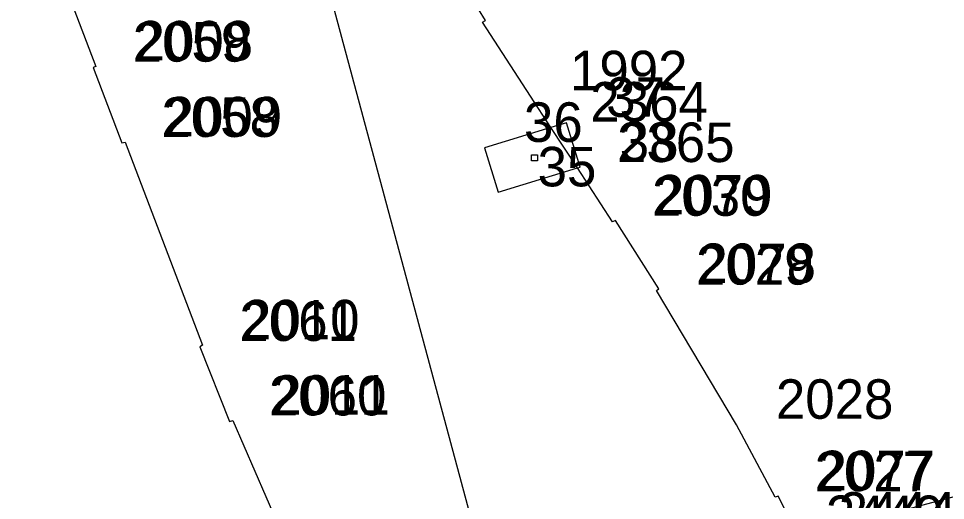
# Model space of a CAD drawing. Extents: x -822293 to -820259, y -1071573 to -1068794.
# Drawn here: x -821441.18 to -821394.27, y -1070255.44 to -1070231.06 of the extents above; entities that cross this region are included whole.
import ezdxf

# ---------------------------------------------------------------- set-up
doc = ezdxf.new("R2010")
doc.units = 0
for name, color, linetype in [('Vrstva 11', 7, 'Continuous'), ('Vrstva 2', 7, 'Continuous'), ('Vrstva 3', 7, 'Continuous'), ('Vrstva 8', 7, 'Continuous'), ('Vrstva 9', 7, 'Continuous')]:
    doc.layers.add(name, color=color, linetype=linetype)

# ---------------------------------------------------------------- blocks, each defined once
blk = doc.blocks.new('Z402')
at = {"layer": 'Vrstva 2'}
for p, q in [((-10, 10), (20, 10)), ((-10, -20), (-10, 10)), ((20, 10), (20, -20)), ((20, -20), (-10, -20))]:
    blk.add_line(p, q, dxfattribs=at)

msp = doc.modelspace()

# ---------------------------------------------------------------- linework, layer by layer
at = {"layer": 'Vrstva 2'}
msp.add_line((-821428.88, -1070216.98), (-821416.94, -1070261.33), dxfattribs=at)
at = {"layer": 'Vrstva 3'}
for p, q in [((-821441.18, -1070223.25), (-821437.26, -1070233.48)), ((-821417.54, -1070231.16), (-821419.69, -1070227.62)), ((-821417.69, -1070231.24), (-821417.54, -1070231.16)), ((-821415.27, -1070234.99), (-821417.69, -1070231.24)), ((-821437.26, -1070233.48), (-821437.4, -1070233.54)), ((-821437.4, -1070233.54), (-821435.95, -1070237.35)), ((-821414.24, -1070236.57), (-821415.27, -1070234.99)), ((-821413.44, -1070236.33), (-821414.24, -1070236.57)), ((-821412.75, -1070238.58), (-821413.44, -1070236.33)), ((-821414.24, -1070236.57), (-821417.6, -1070237.6)), ((-821412.89, -1070238.62), (-821414.24, -1070236.57)), ((-821435.95, -1070237.35), (-821435.79, -1070237.32)), ((-821435.79, -1070237.32), (-821431.87, -1070247.59)), ((-821417.6, -1070237.6), (-821416.91, -1070239.85)), ((-821416.91, -1070239.85), (-821412.89, -1070238.62)), ((-821412.89, -1070238.62), (-821412.75, -1070238.58)), ((-821411.12, -1070241.34), (-821412.89, -1070238.62)), ((-821410.97, -1070241.27), (-821411.12, -1070241.34)), ((-821408.77, -1070244.74), (-821410.97, -1070241.27)), ((-821408.89, -1070244.82), (-821408.77, -1070244.74)), ((-821404.85, -1070251.61), (-821408.89, -1070244.82)), ((-821431.87, -1070247.59), (-821432, -1070247.67)), ((-821432, -1070247.67), (-821430.51, -1070251.44)), ((-821401.67, -1070257.32), (-821371.34, -1070249.29)), ((-821430.51, -1070251.44), (-821430.34, -1070251.4)), ((-821430.34, -1070251.4), (-821426.82, -1070259.43)), ((-821402.89, -1070255.27), (-821404.85, -1070251.61)), ((-821402.74, -1070255.22), (-821402.89, -1070255.27)), ((-821401.67, -1070257.32), (-821402.74, -1070255.22))]:
    msp.add_line(p, q, dxfattribs=at)
at = {"layer": 'Vrstva 8'}
for p, q in [((-821417.54, -1070231.16), (-821417.54, -1070231.16)), ((-821417.69, -1070231.24), (-821417.69, -1070231.24)), ((-821437.4, -1070233.54), (-821437.4, -1070233.54)), ((-821437.26, -1070233.48), (-821437.26, -1070233.48)), ((-821415.27, -1070234.99), (-821415.27, -1070234.99)), ((-821413.44, -1070236.33), (-821413.44, -1070236.33)), ((-821414.24, -1070236.57), (-821414.24, -1070236.57)), ((-821435.95, -1070237.35), (-821435.95, -1070237.35)), ((-821435.79, -1070237.32), (-821435.79, -1070237.32)), ((-821417.6, -1070237.6), (-821417.6, -1070237.6)), ((-821412.89, -1070238.62), (-821412.89, -1070238.62)), ((-821412.75, -1070238.58), (-821412.75, -1070238.58)), ((-821416.91, -1070239.85), (-821416.91, -1070239.85)), ((-821411.12, -1070241.34), (-821411.12, -1070241.34)), ((-821410.97, -1070241.27), (-821410.97, -1070241.27)), ((-821408.77, -1070244.74), (-821408.77, -1070244.74)), ((-821408.89, -1070244.82), (-821408.89, -1070244.82)), ((-821431.87, -1070247.59), (-821431.87, -1070247.59)), ((-821432, -1070247.67), (-821432, -1070247.67)), ((-821430.51, -1070251.44), (-821430.51, -1070251.44)), ((-821430.34, -1070251.4), (-821430.34, -1070251.4)), ((-821404.85, -1070251.61), (-821404.85, -1070251.61)), ((-821402.89, -1070255.27), (-821402.89, -1070255.27)), ((-821402.74, -1070255.22), (-821402.74, -1070255.22))]:
    msp.add_line(p, q, dxfattribs=at)

# ---------------------------------------------------------------- block references
at = {"layer": 'Vrstva 11', "xscale": 0.01, "yscale": 0.01}
msp.add_blockref('Z402', (-821415.11, -1070238.06), dxfattribs=at)

# ---------------------------------------------------------------- texts
at = {"layer": 'Vrstva 9'}
for s, p in [('2008', (-821435.26, -1070233.18)), ('2059', (-821435.4, -1070233.24)), ('1992', (-821413.27, -1070234.69)), ('37', (-821411.44, -1070236.03)), ('2364', (-821412.24, -1070236.27)), ('2058', (-821433.95, -1070237.05)), ('2009', (-821433.79, -1070237.02)), ('36', (-821415.6, -1070237.3)), ('2365', (-821410.89, -1070238.32)), ('38', (-821410.75, -1070238.28)), ('35', (-821414.91, -1070239.55)), ('2030', (-821409.12, -1070241.04)), ('2079', (-821408.97, -1070240.97)), ('2078', (-821406.77, -1070244.44)), ('2029', (-821406.89, -1070244.52)), ('2010', (-821429.87, -1070247.29)), ('2061', (-821430, -1070247.37)), ('2060', (-821428.51, -1070251.14)), ('2011', (-821428.34, -1070251.1)), ('2028', (-821402.85, -1070251.31)), ('2027', (-821400.89, -1070254.97)), ('2077', (-821400.74, -1070254.92)), ('2444', (-821399.67, -1070257.02)), ('2440', (-821400.32, -1070257.19))]:
    msp.add_text(s, height=2, dxfattribs=at).set_placement(p)

doc.saveas('drawing.dxf')
